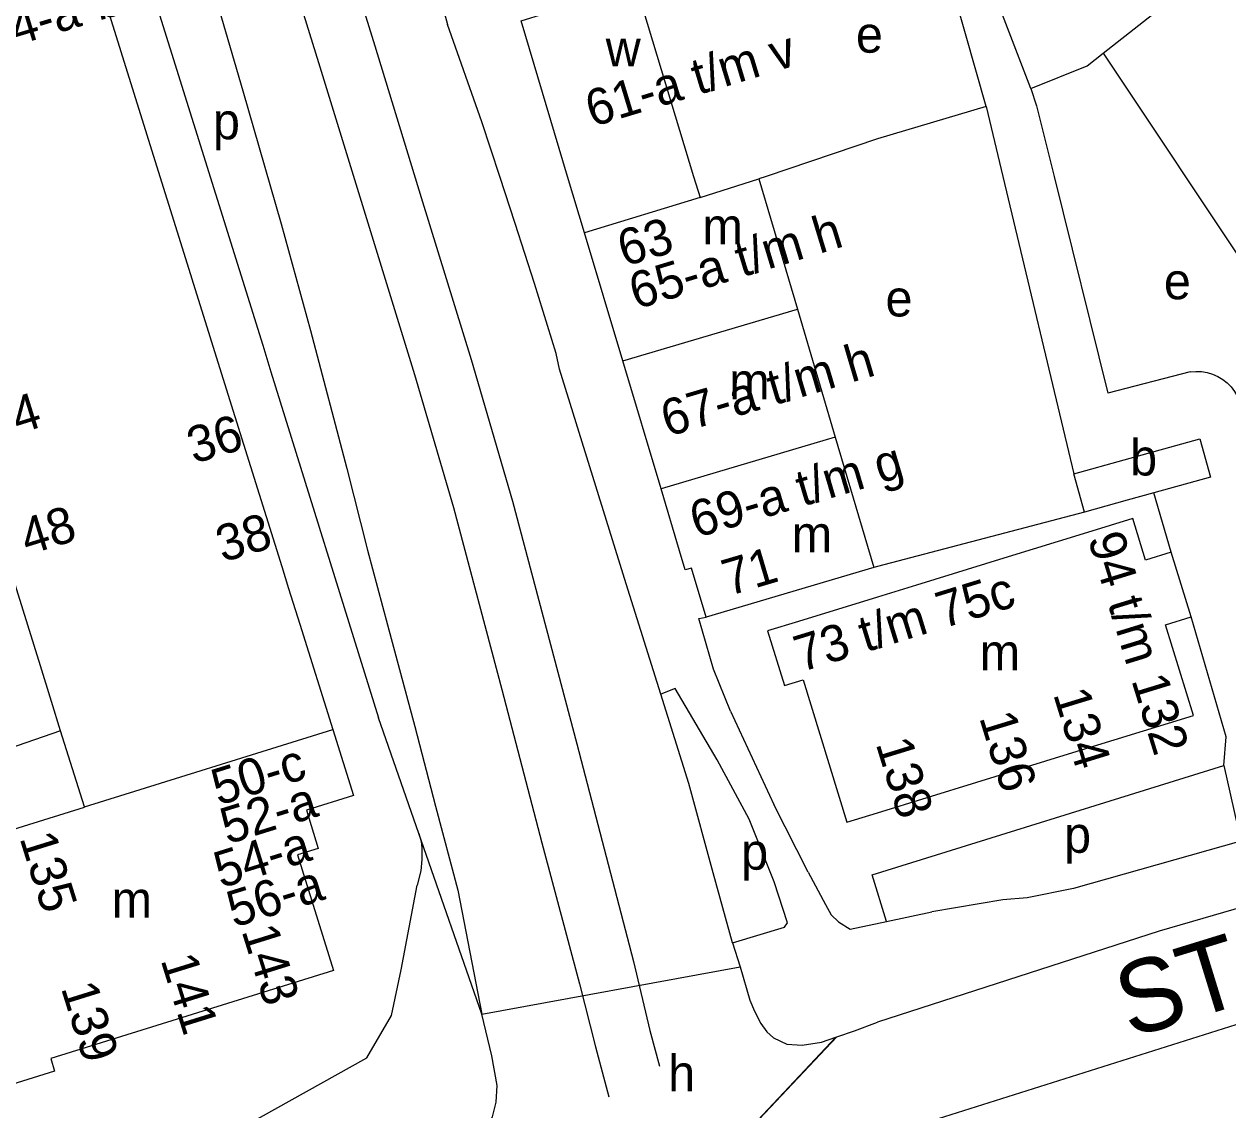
# Model space of a CAD drawing. Extents: x 161141 to 163125, y 381621 to 383200.
# Drawn here: x 161806 to 161938.6, y 382330.5 to 382450.1 of the extents above; entities that cross this region are included whole.
import ezdxf

# ---------------------------------------------------------------- set-up
doc = ezdxf.new("R2010")
doc.units = 0
for name, color, linetype in [('BLT_Basislijn', 7, 'Continuous'), ('BLT_Bebouwing', 7, 'Continuous'), ('BLT_Centroide', 7, 'Continuous'), ('BLT_Huisnummer_reeks', 7, 'Continuous'), ('BLT_Onderverdeling_panden', 7, 'Continuous'), ('BLT_Straatnaam_hoofdweg', 7, 'Continuous'), ('BLT_Vlakafsluiter', 7, 'Continuous')]:
    doc.layers.add(name, color=color, linetype=linetype)

msp = doc.modelspace()

# ---------------------------------------------------------------- linework, layer by layer
at = {"layer": 'BLT_Basislijn'}
for p, q in [((161847.41, 382469.47), (161852.63, 382450.08)), ((161916.89, 382443.03), (161909.51, 382462.23)), ((161911.97, 382441.03), (161906.29, 382461)), ((161924.85, 382446.89), (161951.23, 382407.32)), ((161934.44, 382411.8), (161925.37, 382409.45)), ((161932.36, 382391.92), (161930.44, 382398.46)), ((161880.33, 382384.62), (161881.11, 382384.76)), ((161849.47, 382360.92), (161845.02, 382373.69)), ((161883.81, 382374.42), (161888.57, 382364.14)), ((161938.14, 382368.42), (161940.02, 382360.1)), ((161892.37, 382356.67), (161888.57, 382364.14)), ((161856.39, 382341.05), (161849.47, 382360.92)), ((161900.98, 382351.25), (161905.98, 382352.32)), ((161884.03, 382348.91), (161884.86, 382346.23)), ((161940.18, 382340.08), (161893.48, 382325.35))]:
    msp.add_line(p, q, dxfattribs=at)
for points in [[(161805.65, 382564.51), (161806.01, 382563.64), (161816.52, 382533.65), (161822.31, 382517.16), (161828.16, 382500), (161833.65, 382483.03), (161839.13, 382465.36), (161844.6, 382447.7), (161849.72, 382431.02), (161855.24, 382413.14), (161859.79, 382397.54), (161864.78, 382378.71), (161866.86, 382370.83), (161873.11, 382346.84), (161874.92, 382339.23), (161875.99, 382335.32)], [(161799.4, 382562.86), (161799.76, 382561.88), (161809.08, 382535.42), (161816.31, 382514.85), (161822.08, 382497.88), (161827.47, 382481.21), (161832.95, 382463.54), (161838.41, 382445.86), (161848.99, 382411.49), (161853.29, 382396.85), (161858.62, 382376.82), (161863.03, 382359.91), (161867.15, 382344.37), (161868.93, 382337.44), (161870.41, 382331.91)], [(161810.94, 382504.19), (161816.55, 382486.94), (161821.12, 382473.19), (161822.62, 382467.96), (161825.05, 382460.02), (161830.07, 382442.77), (161834.28, 382428.1), (161837.54, 382416.36), (161841.53, 382401.16), (161843.81, 382392.17), (161846, 382383.91), (161849.01, 382372.72), (161851.29, 382363.94), (161853.76, 382354.68), (161856.39, 382341.05)], [(161819.41, 382455.87), (161832.29, 382414.75), (161833.16, 382411.8)], [(161924.85, 382446.89), (161929.3, 382450.4), (161930.32, 382451.21)], [(161876.12, 382376.27), (161872.32, 382388.44), (161864.95, 382412.09), (161864.58, 382413.83), (161862.22, 382421.54), (161860.06, 382428.14), (161858.37, 382433.33), (161856.42, 382439.34), (161852.63, 382450.08)], [(161916.89, 382443.03), (161923.09, 382445.51), (161924.85, 382446.89)], [(161916.89, 382443.03), (161917.53, 382441.12), (161919.46, 382433.33), (161925.37, 382409.45)], [(161911.97, 382441.03), (161900, 382437.47), (161887.72, 382433.33), (161886.92, 382433.07)], [(161911.97, 382441.03), (161913.81, 382433.33), (161921.64, 382400.58)], [(161934.44, 382411.8), (161935.07, 382411.85), (161935.69, 382411.83), (161936.31, 382411.73), (161936.92, 382411.55), (161937.49, 382411.3), (161938.03, 382410.97), (161938.52, 382410.58), (161938.96, 382410.13), (161939.34, 382409.63), (161939.65, 382409.08), (161939.89, 382408.5), (161939.92, 382408.4)], [(161833.16, 382411.8), (161845.02, 382373.69)], [(161922.82, 382396.35), (161900, 382390.34), (161899.6, 382390.23)], [(161883.81, 382374.42), (161881.91, 382379.04), (161880.33, 382384.62)], [(161938.14, 382368.42), (161938.42, 382371.57), (161934.55, 382384.8)], [(161884.03, 382348.91), (161889.76, 382350.62), (161890.09, 382351.11), (161888.61, 382355.63), (161885.84, 382362.51), (161882.34, 382369.05), (161877.7, 382376.92), (161876.12, 382376.27)], [(161884.03, 382348.91), (161881.9, 382356.59), (161879.2, 382366.43), (161876.12, 382376.27)], [(162021.17, 382376.31), (161931.04, 382350.16), (161900, 382340.15)], [(161810, 382372.25), (161788.1, 382364.7), (161784.08, 382357.84), (161793.69, 382312.24)], [(161900.98, 382351.25), (161899.42, 382356.38), (161938.14, 382368.42)], [(161849.47, 382360.92), (161849.71, 382360.05), (161849.81, 382359.35), (161849.81, 382358.06), (161849.69, 382356.81), (161849.28, 382355.23)], [(161940.02, 382360.1), (161921.6, 382354.86), (161916.47, 382353.84), (161913.8, 382353.63), (161905.98, 382352.32)], [(161892.37, 382356.67), (161894.28, 382353.1), (161894.91, 382351.99), (161895.71, 382351.19), (161896.98, 382350.4), (161900.98, 382351.25)], [(161793.69, 382312.24), (161822.54, 382324.21), (161823.81, 382325.1), (161843.74, 382336.23), (161846.45, 382340.89), (161847.52, 382345.91), (161849.28, 382355.23)], [(161884.86, 382346.23), (161885.94, 382342.58), (161886.45, 382341.36), (161887.14, 382340.02), (161887.79, 382339.08), (161888.54, 382338.43), (161889.99, 382337.71), (161891.68, 382337.6), (161893.81, 382337.96), (161895.42, 382338.5)], [(161854.31, 382325.37), (161856.37, 382327.47), (161857.59, 382329.71), (161858, 382331.34), (161858.1, 382333.18), (161857.49, 382336.44), (161856.39, 382341.05)], [(161895.52, 382338.54), (161897.46, 382339.19), (161900, 382340.15)], [(161895.42, 382338.5), (161895.52, 382338.54)]]:
    msp.add_lwpolyline(points, dxfattribs=at)
at = {"layer": 'BLT_Bebouwing'}
for p, q in [((161880.46, 382430.99), (161886.92, 382433.07)), ((161886.92, 382433.07), (161891.18, 382418.69)), ((161822.46, 382428.38), (161828.43, 382409.33)), ((161871.94, 382413), (161867.71, 382427.12)), ((161891.18, 382418.69), (161895.35, 382404.59)), ((161876.15, 382398.91), (161871.94, 382413)), ((161828.43, 382409.33), (161834.37, 382390.36)), ((161895.35, 382404.59), (161899.6, 382390.23)), ((161927.18, 382402.12), (161935.51, 382404.43)), ((161935.51, 382404.43), (161936.68, 382400.2)), ((161921.64, 382400.58), (161927.18, 382402.12)), ((161922.82, 382396.35), (161921.64, 382400.58)), ((161936.68, 382400.2), (161930.44, 382398.46)), ((161923.15, 382394.1), (161913.9, 382391.26)), ((161934.55, 382384.8), (161932.36, 382391.92)), ((161913.9, 382391.26), (161904.28, 382388.3)), ((161807.77, 382379.42), (161804.47, 382390.03)), ((161834.37, 382390.36), (161835.12, 382387.93)), ((161899.6, 382390.23), (161881.11, 382384.76)), ((161835.12, 382387.93), (161836.35, 382384)), ((161836.35, 382384), (161839.99, 382372.38)), ((161931.73, 382383.93), (161934.55, 382384.8)), ((161808.99, 382375.48), (161807.77, 382379.42)), ((161810, 382372.25), (161808.99, 382375.48)), ((161812.62, 382363.86), (161810, 382372.25)), ((161910.95, 382366.6), (161920.58, 382369.56))]:
    msp.add_line(p, q, dxfattribs=at)
for points in [[(161806.79, 382478.69), (161820.91, 382433.33), (161822.46, 382428.38)], [(161867.71, 382427.12), (161865.85, 382433.33), (161860.72, 382450.48), (161863.34, 382451.28), (161863.03, 382452.29)], [(161874.13, 382451.8), (161879.74, 382433.33), (161880.46, 382430.99)], [(161878.82, 382389.97), (161878.19, 382392.09), (161876.15, 382398.91)], [(161930.44, 382398.46), (161927.5, 382397.65), (161922.82, 382396.35)], [(161932.36, 382391.92), (161929.53, 382391.05), (161928.12, 382395.63), (161923.15, 382394.1)], [(161881.11, 382384.76), (161879.51, 382390.18), (161878.82, 382389.97)], [(161904.28, 382388.3), (161900, 382386.98), (161891.28, 382384.3)], [(161891.28, 382384.3), (161887.89, 382383.26), (161889.75, 382377.23), (161891.8, 382377.86)], [(161920.58, 382369.56), (161934.81, 382373.93), (161931.73, 382383.93)], [(161891.8, 382377.86), (161896.61, 382362.18), (161900, 382363.23), (161910.95, 382366.6)], [(161839.99, 382372.38), (161842.26, 382365.13), (161837.08, 382363.52), (161838.39, 382359.29), (161836.11, 382358.58), (161840.07, 382345.84), (161808.9, 382336.14)], [(161795.04, 382345.72), (161792.67, 382344.98), (161791.14, 382349.91), (161796.14, 382351.47), (161794.08, 382358.08), (161812.62, 382363.85)], [(161808.9, 382336.14), (161809.33, 382334.75), (161797.05, 382330.93), (161793.92, 382340.98), (161796.28, 382341.72), (161795.04, 382345.72)]]:
    msp.add_lwpolyline(points, dxfattribs=at)
at = {"layer": 'BLT_Onderverdeling_panden'}
for p, q in [((161880.46, 382430.99), (161867.71, 382427.12)), ((161871.94, 382413), (161891.18, 382418.69)), ((161895.35, 382404.59), (161876.15, 382398.91)), ((161812.62, 382363.86), (161839.99, 382372.38))]:
    msp.add_line(p, q, dxfattribs=at)
at = {"layer": 'BLT_Vlakafsluiter'}
for p, q in [((161856.39, 382341.05), (161884.86, 382346.23)), ((161875.78, 382317.7), (161895.42, 382338.5)), ((161875.83, 382317.68), (161895.52, 382338.54))]:
    msp.add_line(p, q, dxfattribs=at)

# ---------------------------------------------------------------- texts
at = {"layer": 'BLT_Centroide'}
for s, p in [('e', (161897.62, 382446.96)), ('w', (161870.05, 382445.45)), ('p', (161826.78, 382437.42)), ('m', (161880.71, 382425.84)), ('e', (161931.55, 382419.8)), ('e', (161900.88, 382417.9)), ('m', (161883.66, 382408.77)), ('b', (161927.83, 382400.38)), ('m', (161890.55, 382391.93)), ('m', (161911.26, 382378.91)), ('p', (161920.55, 382358.81)), ('p', (161884.97, 382356.95)), ('m', (161815.61, 382351.66)), ('h', (161876.93, 382332.53))]:
    msp.add_text(s, height=4, dxfattribs=at).set_placement(p)
at = {"layer": 'BLT_Huisnummer_reeks'}
for s, rotation, p in [('34-a-b', 16.7539, (161802.24, 382446.87)), ('61-a t/m v', 16.9044, (161868.57, 382438.74)), ('65-a t/m h', 16.9044, (161873.39, 382418.65)), ('63', 16.4819, (161872.09, 382423.37)), ('67-a t/m h', 16.4819, (161876.86, 382404.62)), ('44', 17.2943, (161802.46, 382404.04)), ('36', 16.7539, (161824.67, 382401.65)), ('69-a t/m g', 16.4819, (161880.04, 382393.48)), ('48', 17.2943, (161806.32, 382391.57)), ('38', 16.7539, (161827.85, 382390.79)), ('94 t/m 132', 287.0935, (161923.14, 382393.47)), ('71', 16.4819, (161883.6, 382387.09)), ('73 t/m 75c', 17.0952, (161891.57, 382378.7)), ('134', 287.0824, (161919.33, 382376.3)), ('136', 287.0824, (161911.18, 382373.73)), ('138', 287.0824, (161899.78, 382370.84)), ('50-c', 17.2943, (161827.38, 382363.99)), ('52-a', 17.2934, (161828.37, 382359.72)), ('135', 287.289, (161805.45, 382360.45)), ('54-a', 17.2934, (161827.66, 382354.88)), ('56-a', 17.3069, (161829.09, 382350.55)), ('143', 287.2938, (161829.91, 382350.22)), ('141', 287.2938, (161820.99, 382347.02)), ('139', 287.2935, (161810.01, 382343.93))]:
    msp.add_text(s, height=4, rotation=rotation, dxfattribs=at).set_placement(p)
at = {"layer": 'BLT_Straatnaam_hoofdweg'}
msp.add_text('ST JORISLAAN', height=8, rotation=17.1013, dxfattribs=at).set_placement((161927.8, 382338.35))

doc.saveas('drawing.dxf')
